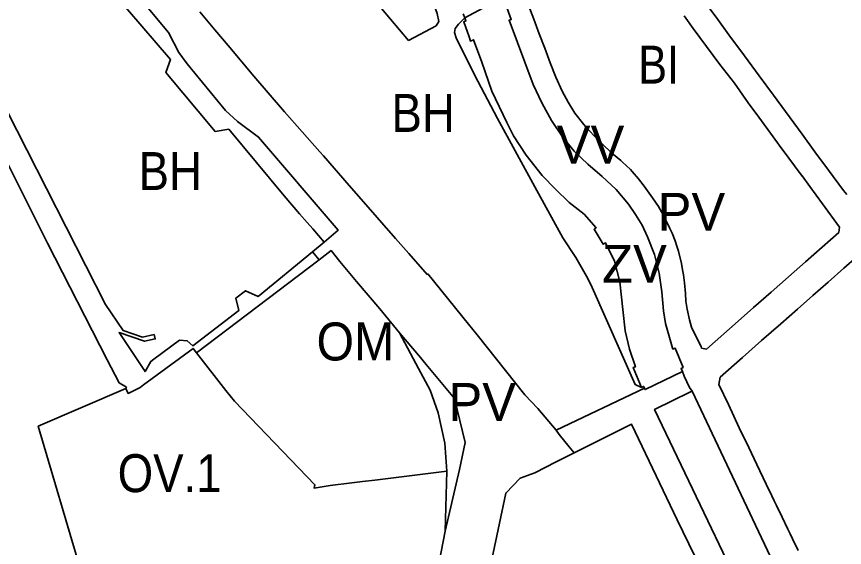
# Model space of a CAD drawing. Extents: x -650451 to -642268, y -1075216 to -1066610.
# Drawn here: x -647351.3 to -647023.9, y -1071298.9 to -1071089.1 of the extents above; entities that cross this region are included whole.
import ezdxf

# ---------------------------------------------------------------- set-up
doc = ezdxf.new("R2010")
doc.units = 0
doc.header["$LTSCALE"] = 6
doc.layers.add('1', color=7, linetype='Continuous', lineweight=35)
doc.layers.add('2', color=7, linetype='Continuous')
doc.layers.add('3', color=7, linetype='Continuous')

msp = doc.modelspace()

# ---------------------------------------------------------------- linework, layer by layer
at = {"layer": '1'}
for p, q in [((-647174.03, -1071089.6), (-647174.64, -1071088.01)), ((-647229.71, -1071178.23), (-647234.22, -1071182.02)), ((-647231.69, -1071185.15), (-647280.14, -1071221.92)), ((-647194.53, -1071220.24), (-647199.82, -1071213.98)), ((-647191.61, -1071223.78), (-647194.53, -1071220.24)), ((-647189.92, -1071225.81), (-647191.61, -1071223.78)), ((-647137.84, -1071252.48), (-647102.97, -1071235.92)), ((-647181.12, -1071268.66), (-647181.79, -1071292.49))]:
    msp.add_line(p, q, dxfattribs=at)
for points in [[(-647387.4, -1071052.29), (-647350.96, -1071028.22), (-647348.28, -1071027.76), (-647345.5, -1071028.22), (-647343.87, -1071029.5), (-647336.29, -1071039.43), (-647319.03, -1071061.93), (-647291.18, -1071095.4), (-647287.15, -1071103.31), (-647283.88, -1071107.77), (-647268.68, -1071126.13), (-647263.88, -1071130.58), (-647255.57, -1071136.67), (-647224.08, -1071173.41), (-647229.71, -1071178.23)], [(-647229.71, -1071178.23), (-647234.12, -1071172.97), (-647236.41, -1071170.41), (-647239.35, -1071166.98), (-647245.43, -1071159.88), (-647267.4, -1071133.54), (-647272.8, -1071134.42), (-647292.31, -1071111.16), (-647290.44, -1071106.08), (-647324.46, -1071066.41), (-647326.18, -1071064.18), (-647332.55, -1071056.58), (-647338.47, -1071040.94), (-647345.94, -1071030.88), (-647347.66, -1071030.16), (-647349.67, -1071030.64), (-647386.3, -1071054.58)], [(-647159.77, -1071081.77), (-647174.03, -1071089.6)], [(-647150.04, -1071081.39), (-647146.78, -1071090.05), (-647144.56, -1071095.83), (-647142.43, -1071101.58), (-647140.25, -1071107.27), (-647138.05, -1071112.99), (-647135.48, -1071118.5), (-647133.11, -1071122.94), (-647130.57, -1071127.29), (-647126.96, -1071131.77), (-647126.3, -1071132.51), (-647122.81, -1071136.22), (-647119.63, -1071139.51), (-647116.09, -1071142.83), (-647115.24, -1071143.6), (-647112.35, -1071145.95), (-647111.62, -1071146.65), (-647110.24, -1071147.96), (-647108.56, -1071149.55), (-647107.88, -1071150.23), (-647105.35, -1071153.22), (-647103.06, -1071156.14), (-647099.8, -1071160.64), (-647097.44, -1071164.18), (-647095.55, -1071167.44), (-647092.91, -1071172.81), (-647092.09, -1071174.59), (-647090.86, -1071177.68), (-647090.16, -1071179.73), (-647089.58, -1071181.73), (-647088.3, -1071186.65), (-647087.89, -1071189.13), (-647087.58, -1071191.15), (-647087.16, -1071194.3), (-647086.71, -1071198.45), (-647086.58, -1071201.59), (-647086.15, -1071204.64), (-647085.17, -1071208.86), (-647084.35, -1071211.74), (-647080.59, -1071219.64), (-647080.37, -1071220.09), (-647078.48, -1071220.44), (-647065.97, -1071209.49), (-647059.82, -1071204.08), (-647052.91, -1071198.02), (-647046.06, -1071191.92), (-647039.27, -1071185.94), (-647026.06, -1071174.33), (-647025.79, -1071172.32), (-647032.6, -1071163.01), (-647037.6, -1071156.18), (-647037.54, -1071156.15), (-647040.57, -1071152.06), (-647040.65, -1071152.12), (-647043.58, -1071148.1), (-647045.94, -1071145.04), (-647049.72, -1071139.82), (-647052.02, -1071136.62), (-647057.7, -1071128.79), (-647061.95, -1071123.11), (-647067.4, -1071115.37), (-647073.12, -1071107.95), (-647078.46, -1071100.83), (-647083.72, -1071093.74), (-647087.31, -1071088.82)], [(-647080.49, -1071081.41), (-647074, -1071090.26), (-647069.57, -1071096.31), (-647063.44, -1071104.55), (-647057.61, -1071112.44), (-647051.99, -1071120.09), (-647040.61, -1071135.59), (-647035.55, -1071142.45), (-647030.24, -1071149.7), (-647024.3, -1071157.79), (-647022.94, -1071159.31)], [(-647087.93, -1071229.39), (-647088.5, -1071228.08), (-647087.69, -1071227.71), (-647090.83, -1071220.11), (-647091.74, -1071220.44), (-647094.61, -1071210.4), (-647095.44, -1071205.33), (-647096.16, -1071197.88), (-647097.18, -1071190.47), (-647098.97, -1071183.12), (-647101.72, -1071176.06), (-647103.94, -1071171.55), (-647106.48, -1071167.29), (-647109.3, -1071163.15), (-647114.14, -1071157.35), (-647119.65, -1071152.23), (-647125.39, -1071147.43), (-647130.77, -1071142.19), (-647135.45, -1071136.55), (-647139.72, -1071130.15), (-647143.58, -1071123.16), (-647146.94, -1071115.94), (-647156.53, -1071090.49), (-647155.66, -1071090.17), (-647158.43, -1071082.62)], [(-647137.84, -1071252.48), (-647145.16, -1071243.92), (-647150.32, -1071238.51), (-647169.11, -1071214.8), (-647172.63, -1071210.63), (-647188.68, -1071190.78), (-647188.89, -1071190.97), (-647196.19, -1071182.68), (-647201.42, -1071176.7), (-647215.97, -1071160.2), (-647219.82, -1071155.78), (-647229.97, -1071144.1), (-647231.32, -1071142.57), (-647238.29, -1071134.66), (-647245.31, -1071126.75), (-647257.41, -1071112.55), (-647267.64, -1071100.44), (-647272.93, -1071094.24), (-647278.77, -1071087.15)], [(-647174.03, -1071089.6), (-647176.58, -1071092.03), (-647177.89, -1071093.78), (-647178.11, -1071095.31), (-647177.46, -1071097.42), (-647170.18, -1071112.08), (-647161.13, -1071129.3), (-647146.28, -1071156.35), (-647135.21, -1071176.44), (-647130.1, -1071184.33), (-647129.04, -1071186.06), (-647125.44, -1071192.58), (-647123.7, -1071196.19), (-647106.7, -1071234.45), (-647104.17, -1071235.6)], [(-647104.17, -1071235.6), (-647107.43, -1071227.73), (-647106.59, -1071227.43), (-647108.92, -1071220.56), (-647110.56, -1071213.22), (-647111.54, -1071204.87), (-647112.69, -1071193.87), (-647114.88, -1071185.75), (-647118.36, -1071178.48), (-647119.29, -1071179.02), (-647122.88, -1071173.13), (-647122.07, -1071172.53), (-647126.87, -1071167.2), (-647132.71, -1071162.56), (-647138.11, -1071157.26), (-647143.44, -1071151.86), (-647149.79, -1071143.81), (-647154.71, -1071136.17), (-647157.4, -1071130.91), (-647163.39, -1071118.52), (-647167.29, -1071107.02), (-647170.65, -1071098.22), (-647171.8, -1071098.72), (-647172.36, -1071097.12), (-647174.46, -1071091.16), (-647173.58, -1071090.76), (-647174.03, -1071089.6)], [(-647370.76, -1071095.88), (-647316.07, -1071202.91), (-647309.17, -1071213.08), (-647301.54, -1071215.71), (-647296.94, -1071214.71), (-647296.46, -1071216.44), (-647300.67, -1071217.37), (-647310.77, -1071213.92), (-647300.47, -1071229.33), (-647298.23, -1071225.37), (-647297.03, -1071224.49), (-647286.89, -1071217), (-647283.77, -1071217.18), (-647281.55, -1071219.22), (-647263.4, -1071205.27), (-647264.56, -1071200.29), (-647260.7, -1071197.42), (-647255.69, -1071199.67), (-647234.22, -1071182.02)], [(-647354.68, -1071147.49), (-647339.01, -1071178.6), (-647315.41, -1071224.77), (-647310.68, -1071233.87), (-647307.83, -1071235.58), (-647308.1, -1071236.04)], [(-647234.22, -1071182.02), (-647233.57, -1071182.82), (-647231.69, -1071185.15)], [(-647223.46, -1071185.83), (-647226.895, -1071181.511), (-647231.69, -1071185.15)], [(-647042.26, -1071300.07), (-647044.46, -1071295.4), (-647045.37, -1071293.48), (-647046.32, -1071291.6), (-647048.55, -1071286.94), (-647050.73, -1071282.32), (-647051.64, -1071280.41), (-647052.56, -1071278.5), (-647054.81, -1071273.85), (-647058.49, -1071266.14), (-647061.73, -1071259.42), (-647065.5, -1071251.57), (-647069.79, -1071242.43), (-647073.61, -1071234.43), (-647073, -1071231.59), (-647064.27, -1071223.78), (-647056.66, -1071217.03), (-647049.07, -1071210.51), (-647042.49, -1071204.66), (-647036.43, -1071199.28), (-647030.38, -1071193.96), (-647024.09, -1071188.44), (-647019.05, -1071184)], [(-647199.82, -1071213.98), (-647207.67, -1071204.52), (-647216.8, -1071193.7), (-647223.46, -1071185.83)], [(-647181.12, -1071268.66), (-647181.99, -1071257.66), (-647184.58, -1071245.67), (-647187.68, -1071236.74), (-647192.29, -1071228.1), (-647199.82, -1071213.98)], [(-647308.1, -1071236.04), (-647307.19, -1071237.97), (-647302.41, -1071235.61), (-647301.12, -1071234.66), (-647281.47, -1071220.22), (-647280.14, -1071221.92)], [(-647280.14, -1071221.92), (-647268.52, -1071236.78), (-647265.15, -1071241.1), (-647233.34, -1071274.07), (-647233.64, -1071275.42), (-647227.29, -1071274.42), (-647218.75, -1071273.32), (-647214.45, -1071272.79), (-647209.66, -1071272.22), (-647181.12, -1071268.66)], [(-647181.79, -1071292.49), (-647176.13, -1071268.04), (-647173.92, -1071257.4), (-647178.17, -1071239.95), (-647189.92, -1071225.81)], [(-647087.93, -1071229.39), (-647102.72, -1071236.47), (-647102.97, -1071235.92)], [(-647084.13, -1071237.12), (-647085.13, -1071235.62), (-647087.3, -1071231.11), (-647087.93, -1071229.39)], [(-647192.12, -1071341.79), (-647221.49, -1071335.36), (-647227.96, -1071333.94), (-647228.07, -1071334.41), (-647239.13, -1071332.01), (-647239.02, -1071331.51), (-647245.47, -1071330.09), (-647246.29, -1071333.69), (-647247.41, -1071338.59), (-647291.39, -1071329.37), (-647299.93, -1071326.99), (-647322.28, -1071319.07), (-647325.95, -1071307.53), (-647342.69, -1071250.98), (-647308.1, -1071236.04)], [(-647104.17, -1071235.6), (-647103.31, -1071235.22), (-647102.97, -1071235.92)], [(-647084.13, -1071237.12), (-647084.74, -1071237.39), (-647098.97, -1071244.31), (-647050.89, -1071344.72), (-647051.77, -1071345.17), (-647048.59, -1071351.85), (-647047.61, -1071351.39), (-647024.59, -1071400.66), (-647022.03, -1071406.03), (-647021.47, -1071407.2), (-647010.73, -1071429.74)], [(-646989.58, -1071409.27), (-646996.97, -1071387.15), (-646997.58, -1071386.56), (-646998.54, -1071385.9), (-647003.56, -1071382.42), (-647009.87, -1071378.03), (-647013.75, -1071374.67), (-647018.53, -1071369.49), (-647024.36, -1071361.64), (-647040.39, -1071329.27), (-647039.56, -1071328.9), (-647042.68, -1071322.16), (-647043.61, -1071322.57), (-647059.06, -1071290.09), (-647084.13, -1071237.12)], [(-647130.76, -1071261.49), (-647132.74, -1071259.07), (-647136.72, -1071254.22), (-647137.84, -1071252.48)], [(-647060.6, -1071346.87), (-647073.98, -1071321.53), (-647079.25, -1071310.33), (-647083.22, -1071302), (-647090, -1071287.89), (-647108.16, -1071250.08), (-647130.76, -1071261.49)], [(-647173.24, -1071348.27), (-647170.96, -1071337.84), (-647170.63, -1071337.91), (-647168.91, -1071329.88), (-647157.83, -1071277.35), (-647152.09, -1071271.47), (-647146.3, -1071269.33), (-647137.84, -1071265.06), (-647130.76, -1071261.49)], [(-647181.79, -1071292.49), (-647186.6, -1071316.98), (-647187.75, -1071322.1), (-647192.12, -1071341.79)]]:
    msp.add_lwpolyline(points, dxfattribs=at)
msp.add_lwpolyline([(-647205.93, -1071046.39), (-647205.41, -1071045.94), (-647202.51, -1071044.83), (-647199.79, -1071045.64), (-647197.45, -1071049.77), (-647195.66, -1071056.4), (-647192.57, -1071067.1), (-647184.91, -1071087.86), (-647184.33, -1071090.96), (-647185.4, -1071092.65), (-647196.26, -1071098.46), (-647206.93, -1071085.87), (-647213.06, -1071078.47), (-647219.48, -1071073.34), (-647227.79, -1071070.53), (-647236.42, -1071071.34)], close=True, dxfattribs=at)

# ---------------------------------------------------------------- texts
at = {"layer": '2'}
for s, width, p in [('BI', 0.85, (-647105.421, -1071115.557)), ('BH', 0.9, (-647203.034, -1071134.64)), ('BH', 0.9, (-647303.052, -1071157.607)), ('OV.1', 0.9, (-647311.32, -1071277.01))]:
    msp.add_text(s, height=15, dxfattribs=dict(at, width=width)).set_placement(p)
for s, p in [('VV', (-647137.671, -1071147.14)), ('PV', (-647097.782, -1071173.719)), ('ZV', (-647119.742, -1071194.271)), ('PV', (-647180.512, -1071248.873))]:
    msp.add_text(s, height=15, dxfattribs=at).set_placement(p)
at = {"layer": '3', "width": 0.95}
msp.add_text('OM', height=15, dxfattribs=at).set_placement((-647232.665, -1071224.96))

doc.saveas('drawing.dxf')
